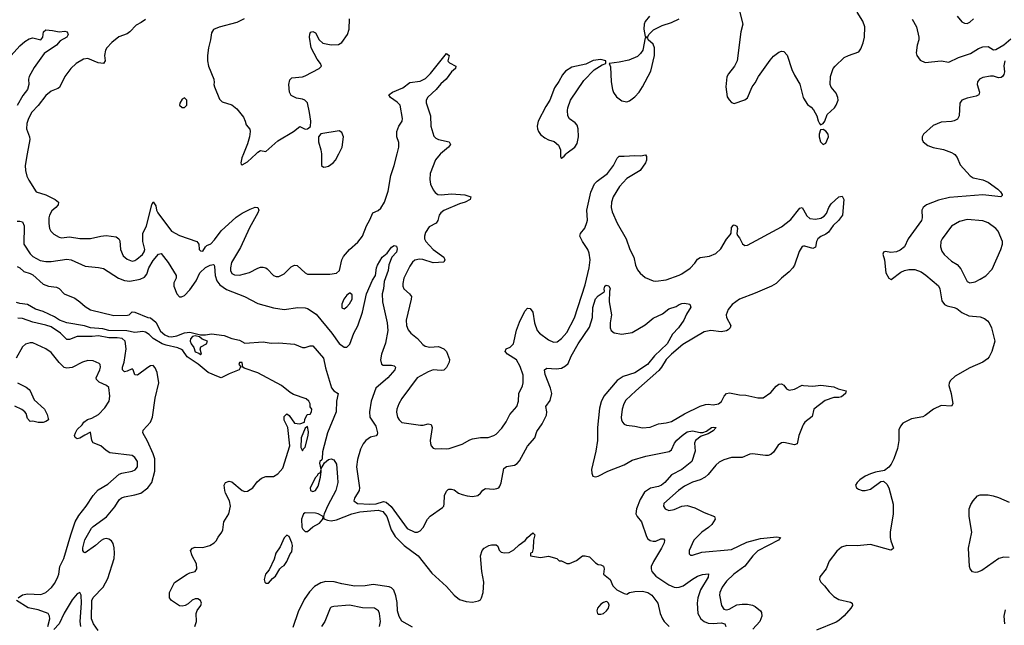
# Model space of a CAD drawing. Header units: inches. Extents: x 2134017 to 2292458, y 756222 to 916513.
# Tile 337 of 387: x 2234010 to 2241534, y 886400 to 891023. Entities that reach past the tile are written whole.
import ezdxf

# ---------------------------------------------------------------- set-up
doc = ezdxf.new("R2010")
doc.units = ezdxf.units.IN
doc.header["$MEASUREMENT"] = 0
for name, color, linetype in [('C2838', 7, 'Continuous'), ('C2839', 7, 'Continuous'), ('C2848', 7, 'Continuous'), ('C2849', 7, 'Continuous')]:
    doc.layers.add(name, color=color, linetype=linetype)

msp = doc.modelspace()

# ---------------------------------------------------------------- linework, layer by layer
at = {"layer": 'C2838', "color": 5}
for points, elevation in [([(2234066.8, 890000), (2234050.3, 889910), (2234052.8, 889872.8), (2234063.1, 889830), (2234078.2, 889798.2), (2234135.5, 889710), (2234210, 889685.4), (2234281.3, 889650), (2234305.3, 889630), (2234303.1, 889610), (2234286.7, 889590), (2234255.5, 889564.5), (2234236.5, 889530), (2234231.6, 889510), (2234231.6, 889468.4), (2234236.5, 889430), (2234246.3, 889410), (2234270, 889386.3), (2234310, 889362.8), (2234330, 889357.2), (2234390, 889365.8), (2234470, 889353), (2234550, 889352.1), (2234630, 889371), (2234670, 889375.9), (2234745.8, 889365.8), (2234766.7, 889350), (2234774.4, 889334.4), (2234779.3, 889270), (2234801, 889221), (2234830, 889194.5), (2234870, 889180.4), (2234890, 889184.6), (2234905.8, 889194.2), (2234947.9, 889230), (2234961.7, 889250), (2234966.3, 889270), (2234949.9, 889330), (2234949.9, 889390), (2234979.2, 889450), (2235020.4, 889610), (2235030, 889633.4), (2235050, 889602.8), (2235055.5, 889570), (2235065.3, 889550), (2235170, 889409.3), (2235230, 889376.8), (2235362, 889330), (2235377.6, 889310), (2235381.6, 889270), (2235390, 889259.6), (2235410, 889256.9), (2235429.8, 889290.2), (2235440, 889300), (2235470, 889313), (2235497.8, 889342.2), (2235549, 889411), (2235664.7, 889515.3), (2235710, 889546.2), (2235770, 889576.3), (2235810, 889591.1), (2235830, 889590.3), (2235836.9, 889570), (2235830.2, 889550), (2235765.3, 889434.7), (2235695.7, 889284.3), (2235627, 889170), (2235619.8, 889130), (2235621.3, 889110), (2235630, 889086.7), (2235650, 889074.7), (2235690, 889074.3), (2235766.7, 889093.3), (2235830, 889126), (2235850, 889133.4), (2235870, 889134.5), (2235890, 889130.2), (2235901.5, 889121.5), (2235950, 889071.7), (2235970, 889063.9), (2235990, 889063.5), (2236030, 889082.2), (2236083.7, 889136.3), (2236110, 889150.2), (2236130, 889146.7), (2236190, 889091.3), (2236210, 889079.7), (2236379.4, 889080.6), (2236431.2, 889088.8), (2236452.3, 889107.7), (2236471.8, 889190), (2236484.5, 889215.5), (2236530, 889270.3), (2236593.9, 889326.1), (2236629.6, 889370), (2236658.9, 889450), (2236685.4, 889494.6), (2236707.2, 889550), (2236750, 889566.7), (2236770, 889585.3), (2236796.5, 889630), (2236825.5, 889714.5), (2236846.1, 889833.9), (2236871, 889910), (2236893.3, 890000)], 280), ([(2235720.7, 890000), (2235708.2, 889968.2), (2235699.5, 889930), (2235701.8, 889921.8), (2235710, 889916.4), (2235750, 889939.3), (2235815.8, 890000)], 320), ([(2236315.4, 890000), (2236317.1, 889990), (2236316, 889910), (2236330, 889898.8), (2236350, 889899.1), (2236370, 889906), (2236405.2, 889930), (2236422.7, 889950), (2236448.3, 890000)], 320), ([(2237226.5, 890000), (2237222.9, 889997), (2237186, 889954), (2237146, 889850), (2237142.6, 889802.6), (2237150, 889768), (2237170, 889724.4), (2237184, 889704), (2237203.8, 889690), (2237230, 889685.9), (2237310, 889694.8), (2237410, 889686.3), (2237456.3, 889670), (2237453, 889650), (2237414, 889630), (2237370, 889617.4), (2237250, 889567.4), (2237227.8, 889550), (2237214.3, 889530), (2237203.6, 889490), (2237192, 889470), (2237138.2, 889441.8), (2237110, 889399.5), (2237102.2, 889370), (2237103.9, 889350), (2237113.4, 889330), (2237170, 889269.2), (2237250.6, 889210.6), (2237258, 889190), (2237250, 889172), (2237170, 889168.2), (2237090, 889193.7), (2237064.8, 889195.2), (2237030, 889188.7), (2237010, 889173.5), (2236990, 889141.7), (2236944.6, 889050), (2236936.2, 889010), (2236938, 888990), (2236946.3, 888970), (2236988.7, 888930), (2237002.6, 888910), (2237001.7, 888890), (2236963.2, 888730), (2236965.3, 888690), (2236976.9, 888656.9), (2236998, 888630), (2237050, 888588.4), (2237090, 888543.1), (2237108, 888530), (2237144.2, 888524.2), (2237210, 888527.8), (2237251, 888511), (2237270.2, 888490.2), (2237293.6, 888430), (2237290.2, 888410), (2237270.8, 888369.2), (2237251.7, 888348.3), (2237230, 888344.8), (2237169.7, 888349.8), (2237130, 888335), (2237046.3, 888290), (2236929.4, 888130.6), (2236906.2, 888090), (2236891.3, 888050), (2236888.1, 888028.1), (2236896, 887990), (2236908.4, 887968.4), (2236930, 887948.9), (2237072.2, 887927.8), (2237092.8, 887927.2), (2237130, 887939), (2237153.5, 887933.5), (2237162.8, 887910), (2237146, 887810), (2237147.7, 887787.7), (2237154.9, 887770), (2237170, 887753), (2237190, 887746.7), (2237229.8, 887750.2), (2237272.5, 887747.5), (2237291.4, 887748.6), (2237390, 887783.6), (2237450, 887816.5), (2237470, 887822.7), (2237530, 887833.8), (2237590, 887834.6), (2237631.9, 887848.1), (2237650, 887860.4), (2237693.9, 887906.1), (2237726.3, 887953.7), (2237756.1, 888010), (2237809.8, 888070), (2237821.8, 888110), (2237824.1, 888170), (2237851.1, 888228.9), (2237855.7, 888250), (2237855.7, 888310), (2237835.2, 888375.2), (2237806.3, 888426.3), (2237736, 888470), (2237718.8, 888490), (2237726.2, 888510), (2237756.7, 888523.3), (2237784, 888550), (2237807.2, 888652.8), (2237830, 888714.9), (2237870, 888799.1), (2237890, 888822), (2237910, 888819.1), (2237930, 888790.8), (2237942.3, 888710), (2237965, 888650), (2237982.3, 888630), (2238050, 888578.8), (2238090, 888561.3), (2238115.7, 888564.3), (2238150, 888588.9), (2238190, 888636.5), (2238250, 888746.4), (2238330, 888999.5), (2238362, 889130), (2238368.2, 889190), (2238361.3, 889241.3), (2238349.9, 889269.9), (2238309.6, 889330), (2238289.6, 889370), (2238294.5, 889390), (2238329.1, 889430.9), (2238344, 889476), (2238347.3, 889492.7), (2238343.6, 889570), (2238373.2, 889706.8), (2238403.1, 889770), (2238421.5, 889790), (2238501, 889850), (2238548, 889910), (2238574.2, 889965.8), (2238590, 889982.8), (2238630, 889980.5), (2238710, 889988), (2238755.1, 889984.9), (2238791, 889991), (2238799.1, 889979.1), (2238800.4, 889950), (2238791.7, 889930), (2238750, 889872), (2238650, 889812.4), (2238591.9, 889750), (2238545.1, 889670), (2238533.2, 889630), (2238530.1, 889590), (2238537.3, 889557.3), (2238574.1, 889470), (2238645, 889350), (2238671.3, 889270), (2238703.6, 889210), (2238716, 889150), (2238730, 889113.4), (2238750, 889088), (2238790, 889056.3), (2238850.5, 889030.5), (2238870, 889028.4), (2238950, 889038.7), (2239050, 889072.9), (2239070, 889082.6), (2239132.2, 889127.8), (2239170, 889165.7), (2239190, 889194.6), (2239210, 889207.9), (2239281.8, 889218.2), (2239330, 889237.7), (2239366.3, 889273.6), (2239410, 889347), (2239438.9, 889381.1), (2239445.6, 889394.4), (2239450, 889436), (2239465.4, 889454.6), (2239470, 889456.4), (2239490, 889446.8), (2239496, 889430), (2239490.4, 889390), (2239494.9, 889374.9), (2239510, 889357.1), (2239532.6, 889312.6), (2239550, 889298.7), (2239570, 889303.2), (2239830, 889443.2), (2239901.5, 889498.5), (2239970, 889583.8), (2239990, 889590.6), (2240000, 889572)], 280), ([(2238142.5, 890000), (2238142.5, 889982.5), (2238144.7, 889970), (2238150, 889966.8), (2238170, 889982), (2238185.5, 890000)], 320), ([(2233990, 889484.9), (2234010, 889486.4), (2234030, 889479.3), (2234043.1, 889450), (2234040.2, 889310), (2234090, 889236), (2234110, 889215.2), (2234166.3, 889186.3), (2234210, 889177.6), (2234250, 889176.9), (2234370, 889194.4), (2234402.8, 889190), (2234510, 889142.8), (2234612.1, 889132.1), (2234650, 889123.2), (2234765.3, 889050), (2234810, 889033.2), (2234850, 889027.3), (2234930, 889041.3), (2234962.3, 889057.7), (2234980.2, 889079.8), (2234997.4, 889130), (2235030, 889184.1), (2235070, 889234.4), (2235090, 889238.9), (2235144.1, 889170), (2235205.7, 889070), (2235204.9, 889050), (2235186.6, 889013.4), (2235187.4, 888990), (2235210.2, 888930), (2235230, 888908.4), (2235247.3, 888907.3), (2235270, 888918.2), (2235310, 888960.8), (2235358.1, 889030), (2235387.1, 889090), (2235430, 889131.5), (2235466, 889150), (2235490, 889154.4), (2235496.3, 889150), (2235498.9, 889138.9), (2235503.2, 889070), (2235515.1, 889030), (2235540.1, 889000.1), (2235590, 888963), (2235727.3, 888910), (2235830, 888856.5), (2235950, 888824), (2236030, 888812.2), (2236133.9, 888826.1), (2236190, 888824.5), (2236210, 888818), (2236276.3, 888776.3), (2236394.5, 888630), (2236450, 888550.3), (2236490, 888523.7), (2236510, 888523.1), (2236533.4, 888546.6), (2236564, 888630), (2236592.9, 888687.1), (2236629.9, 888790.1), (2236659.7, 888930), (2236704.9, 889035.1), (2236729.6, 889070), (2236735.6, 889130), (2236744.5, 889150), (2236778.7, 889210), (2236818.2, 889241.8), (2236850, 889287), (2236870, 889300.3), (2236890, 889294.4), (2236894.4, 889274.4), (2236890.1, 889249.9), (2236853.7, 889210), (2236829.2, 889150.8), (2236824.6, 889110), (2236795.8, 889024.2), (2236790.1, 888969.9), (2236779.6, 888930), (2236780.9, 888870), (2236816.6, 888710), (2236822.5, 888650), (2236806.2, 888553.8), (2236775, 888470), (2236767.6, 888427.6), (2236774.7, 888394.7), (2236786.7, 888386.7), (2236850, 888386.7), (2236870, 888381.3), (2236882.4, 888370), (2236876.5, 888350), (2236823.2, 888290), (2236731.6, 888210), (2236696.2, 888110), (2236682.6, 888030), (2236686.2, 887990), (2236730, 887921.1), (2236745, 887870), (2236742.5, 887857.5), (2236733.8, 887846.2), (2236690, 887836.8), (2236653.4, 887810), (2236634.2, 887785.8), (2236614.4, 887745.6), (2236590, 887666), (2236583.2, 887610), (2236607.1, 887450), (2236603.2, 887430), (2236569.1, 887370), (2236563.6, 887350), (2236590.2, 887330.2), (2236684, 887324), (2236733, 887326.9), (2236790, 887345.4), (2236810, 887341.2), (2236847.2, 887307.2), (2236970, 887140.2), (2237030, 887110.2), (2237050, 887110.3), (2237070, 887120.3), (2237092.3, 887147.7), (2237126.6, 887210), (2237146.1, 887233.9), (2237241.4, 887298.6), (2237249.6, 887310), (2237252.5, 887327.5), (2237254.7, 887390), (2237270, 887424), (2237283.5, 887436.5), (2237290, 887440.5), (2237310, 887440.4), (2237330, 887433.4), (2237363.8, 887410), (2237390, 887398.2), (2237430, 887387.3), (2237470, 887382.8), (2237510, 887390.3), (2237532, 887408), (2237550, 887430.4), (2237570, 887443.1), (2237630, 887438.7), (2237656.4, 887443.6), (2237670, 887450.5), (2237678.7, 887461.3), (2237690, 887486.8), (2237710, 887596.3), (2237730, 887613.4), (2237790, 887622.4), (2237810, 887634.4), (2237830, 887656.4), (2237890, 887766.7), (2237945.1, 887830), (2237960.2, 887879.8), (2238002.3, 887937.7), (2238036.5, 888003.5), (2238038.5, 888030), (2238031.1, 888070), (2238063, 888117), (2238075.3, 888170), (2238066.6, 888210), (2238024.9, 888315.1), (2238020.9, 888350), (2238037, 888363), (2238110, 888358), (2238150, 888364.2), (2238180.3, 888379.7), (2238200.4, 888399.6), (2238224.4, 888455.6), (2238276.3, 888550), (2238362.8, 888677.2), (2238386.5, 888750), (2238390, 888826), (2238410, 888892.4), (2238430, 888914.4), (2238475.1, 888944.9), (2238479, 888950), (2238476, 888970), (2238480.9, 888990), (2238490, 888998), (2238511.9, 888991.9), (2238520.7, 888970), (2238516, 888950), (2238514.6, 888870), (2238532.2, 888770), (2238522, 888710), (2238521.7, 888670), (2238530.3, 888650.3), (2238552, 888632), (2238610, 888623.1), (2238690, 888634.9), (2238790, 888693.4), (2238850, 888743.6), (2238921.8, 888778.2), (2238970, 888815.5), (2239027.3, 888832.7), (2239050, 888850.3), (2239070, 888857.6), (2239090, 888859.3), (2239130.7, 888850.7), (2239137.3, 888830), (2239104.6, 888775.4), (2239084.9, 888730), (2239042.8, 888670), (2238998.3, 888621.7), (2238958.6, 888550), (2238861.6, 888458.4), (2238805.9, 888390), (2238710, 888327.4), (2238620.8, 888299.2), (2238574.4, 888270), (2238473, 888150), (2238453.3, 888106.8), (2238441.5, 888058.5), (2238423.9, 887910), (2238425.3, 887810), (2238413, 887730), (2238378.6, 887590), (2238380.4, 887560.4), (2238390, 887538), (2238410, 887532.2), (2238430, 887538), (2238504.2, 887575.8), (2238630, 887624.7), (2238690, 887661.5), (2238794, 887690), (2238972.5, 887727.5), (2238990, 887740.4), (2239013.5, 887790), (2239030, 887813.7), (2239071.1, 887850), (2239110, 887876.9), (2239150, 887884.9), (2239210, 887872.4), (2239230, 887873), (2239258, 887882), (2239295.3, 887910), (2239313.7, 887913.7), (2239331.3, 887910), (2239310, 887885.6), (2239270, 887862.7), (2239216.7, 887843.3), (2239174, 887810), (2239166, 887790), (2239172, 887730), (2239146.3, 887650), (2239070.2, 887590), (2238990, 887549.2), (2238940.1, 887490), (2238913.6, 887470), (2238890, 887459.9), (2238830, 887445.8), (2238784.5, 887415.5), (2238750, 887361), (2238723.5, 887290), (2238718.9, 887250), (2238729.2, 887230), (2238761.1, 887190), (2238799.1, 887079.1), (2238810, 887060.4), (2238826.5, 887046.5), (2238850, 887041.1), (2238870, 887042.6), (2238910, 887060.2), (2238930, 887060.3), (2238936.5, 887050), (2238933.2, 887030), (2238914.5, 886990), (2238851.9, 886888.1), (2238835.6, 886850), (2238834.3, 886830), (2238840.6, 886810), (2238870, 886775.3), (2238970, 886710.1), (2239010, 886692.2), (2239030, 886688.8), (2239050, 886690.1), (2239079.2, 886700.8), (2239150, 886752.7), (2239190, 886776), (2239227.4, 886787.4), (2239272.2, 886792.2), (2239270, 886767.8), (2239212.2, 886670), (2239192.1, 886610), (2239187, 886570), (2239191, 886490), (2239214.3, 886450), (2239239.6, 886430), (2239270, 886416.1), (2239310, 886412.6), (2239370, 886419.5), (2239397, 886410), (2239405.5, 886390)], 260), ([(2240000, 889293.4), (2239988.9, 889291.1), (2239967.1, 889252.9), (2239930.3, 889150), (2239918.4, 889130), (2239890, 889097.6), (2239830, 889049.7), (2239790.3, 889010), (2239755.8, 888990), (2239630, 888935.6), (2239509.7, 888890.3), (2239454.3, 888850), (2239422.8, 888810), (2239408.1, 888770), (2239410.8, 888750), (2239443.2, 888690), (2239438.5, 888670), (2239423.9, 888656.1), (2239410, 888647.3), (2239370, 888639.3), (2239290, 888651.9), (2239239.3, 888640.7), (2239076.9, 888543.1), (2238990.1, 888470), (2238950.1, 888429.9), (2238914.4, 888370), (2238894.7, 888345.3), (2238717.8, 888190), (2238642.5, 888117.5), (2238626.2, 888090), (2238612.2, 888050), (2238606.7, 887986.7), (2238608.1, 887968.1), (2238615.8, 887950), (2238630, 887934.4), (2238646.8, 887926.8), (2238710, 887919.6), (2238770, 887906.3), (2238826.5, 887913.5), (2238890, 887938), (2238950, 887945.8), (2238990, 887956.5), (2239090, 888015.2), (2239210, 888072.7), (2239250, 888085.2), (2239270, 888087.6), (2239310, 888082.3), (2239350, 888091.7), (2239371.9, 888108.1), (2239393.1, 888150), (2239411.5, 888168.5), (2239433.9, 888173.9), (2239510, 888159.6), (2239557.8, 888157.8), (2239650, 888137), (2239690, 888137.6), (2239750, 888176.5), (2239790, 888226), (2239810, 888240.2), (2239830, 888244), (2239850, 888232.2), (2239870, 888204.2), (2239890, 888196.1), (2239930, 888203.5), (2239990, 888232.9), (2240000, 888231.9)], 280), ([(2233990, 889138), (2234010, 889130.2), (2234041.7, 889101.7), (2234090, 889086.2), (2234110, 889075), (2234190, 889005.6), (2234230, 888989.1), (2234290, 888980.3), (2234310, 888970.4), (2234350.4, 888930), (2234430, 888897.7), (2234470.4, 888870), (2234510, 888833.4), (2234550, 888808.9), (2234730, 888764.6), (2234833.2, 888766.8), (2234846, 888770), (2234870, 888792), (2234888.4, 888791.6), (2234990, 888750.8), (2235010, 888747.3), (2235050, 888714.8), (2235086.5, 888646.5), (2235118.7, 888618.7), (2235146.1, 888606.1), (2235170, 888602), (2235211.1, 888608.9), (2235270, 888632.4), (2235310, 888638), (2235390, 888618), (2235430, 888618), (2235475.3, 888624.7), (2235572.9, 888612.9), (2235630, 888590.4), (2235690, 888576.3), (2235730, 888553.4), (2235870, 888563.6), (2235930, 888554.4), (2235990, 888556.6), (2236110, 888545.3), (2236170, 888520.4), (2236190, 888521.6), (2236230, 888534), (2236250, 888534), (2236330, 888440.4), (2236346.5, 888366.5), (2236393.2, 888213.2), (2236408.9, 888188.9), (2236442, 888170), (2236430.8, 888110), (2236427.1, 888030), (2236361.1, 887870), (2236324.2, 887724.2), (2236320.5, 887670), (2236318, 887662), (2236302.8, 887650), (2236301.4, 887638.6), (2236310, 887592), (2236339.3, 887640.7), (2236370, 887666), (2236390, 887671), (2236410, 887662), (2236430.5, 887630.5), (2236438.9, 887530), (2236439.5, 887490), (2236426, 887430), (2236364.4, 887315.6), (2236336, 887250), (2236330.4, 887230), (2236333.7, 887213.7), (2236361.8, 887201.8), (2236390, 887196.6), (2236430, 887204.6), (2236547.4, 887250), (2236610, 887265.4), (2236750, 887279.6), (2236784.8, 887270), (2236815.6, 887230), (2236848, 887128), (2236877.8, 887077.8), (2236948.1, 887008.1), (2237053.4, 886930), (2237159.2, 886799.2), (2237270, 886696.4), (2237329.3, 886629.3), (2237370, 886598), (2237421.8, 886581.8), (2237470, 886577.6), (2237514.5, 886585.5), (2237530, 886594.8), (2237539.5, 886610), (2237551.5, 886650), (2237555.8, 886730), (2237540.5, 886810), (2237532, 886930), (2237543.6, 886970), (2237558.4, 886990), (2237595.3, 887010), (2237614.2, 887014.2), (2237650, 887013.4), (2237663.5, 887003.5), (2237674.8, 886974.8), (2237690, 886958), (2237713.4, 886953.4), (2237750, 886955.5), (2237785.1, 886974.9), (2237826, 887014), (2237872, 887048), (2237890, 887071), (2237930, 887106), (2237946, 887090), (2237936.3, 887050), (2237934.4, 886985.6), (2237924.7, 886955.3), (2237914, 886950), (2237914, 886930), (2237990, 886917.3), (2238050, 886926.8), (2238114, 886910), (2238132.7, 886892.7), (2238150, 886892), (2238191.3, 886871.3), (2238210, 886871), (2238264.8, 886895.2), (2238310, 886931), (2238330, 886931), (2238362.8, 886922.8), (2238410, 886878), (2238430, 886864.7), (2238450, 886862), (2238470, 886852), (2238474.8, 886830), (2238471.3, 886790), (2238521, 886750), (2238542, 886702), (2238572, 886670), (2238630, 886642), (2238650, 886638), (2238669.3, 886650.7), (2238710, 886659.1), (2238770, 886660.5), (2238810, 886650.3), (2238840.4, 886630), (2238886.4, 886570), (2238904.4, 886490), (2238920.5, 886450), (2238933.4, 886430), (2238971.8, 886391.8)], 240), ([(2235348.7, 886390), (2235361, 886430), (2235358, 886490), (2235366.9, 886513.1), (2235392.6, 886550), (2235398.5, 886570), (2235392.4, 886590), (2235370, 886602), (2235350, 886601.3), (2235327.8, 886592.2), (2235296.9, 886563.1), (2235274.8, 886550), (2235250, 886545.7), (2235230, 886548.4), (2235169.2, 886590), (2235153.2, 886610), (2235155.3, 886650), (2235192.5, 886727.5), (2235290, 886790.7), (2235310, 886800.7), (2235349.3, 886810.7), (2235364, 886830), (2235360.9, 886870), (2235327, 886930), (2235316, 886970), (2235329, 886990), (2235350, 886995.5), (2235410, 886994.9), (2235462, 887010), (2235495.3, 887030), (2235510, 887044.7), (2235526.3, 887073.7), (2235555.3, 887110), (2235562, 887130), (2235569.3, 887190), (2235607.9, 887252.1), (2235619.5, 887310), (2235612, 887350), (2235581.2, 887410), (2235576, 887430), (2235573.2, 887470), (2235582, 887490), (2235610, 887500.7), (2235630, 887494.8), (2235710, 887428.2), (2235730, 887421.6), (2235750, 887423.1), (2235790, 887450.3), (2235825.3, 887494.7), (2235856.9, 887523.1), (2235890, 887536.1), (2235950, 887536.3), (2235983.2, 887556.8), (2236020.2, 887599.8), (2236074, 887770), (2236058, 887910), (2236030, 887966), (2236030, 887994), (2236050, 888014), (2236070, 888002), (2236110, 887942), (2236150, 887938), (2236186, 887950), (2236188, 887970), (2236206, 888010), (2236230, 888012), (2236239, 888030), (2236242, 888050), (2236228.9, 888068.9), (2236229, 888090), (2236219.5, 888110), (2236198, 888130), (2236102.2, 888162.2), (2236076.2, 888176.2), (2236009.3, 888230), (2235830, 888326.6), (2235723.9, 888363.9), (2235714, 888370), (2235710, 888406), (2235690, 888406), (2235684.7, 888390), (2235702, 888370), (2235694.4, 888365.6), (2235686, 888350), (2235610, 888320.9), (2235550.2, 888289.8), (2235530, 888295.7), (2235449.9, 888329.9), (2235374.6, 888394.6), (2235289.5, 888449.5), (2235256.8, 888496.8), (2235244.8, 888504.8), (2235217.2, 888517.2), (2235130, 888537.9), (2235097.2, 888550), (2235030.8, 888590), (2234999.4, 888619.4), (2234970, 888638.6), (2234950, 888644.2), (2234890, 888634.5), (2234827.6, 888647.6), (2234690.1, 888649.9), (2234644.6, 888664.6), (2234550, 888669.9), (2234505.5, 888685.5), (2234369.4, 888710), (2234313.7, 888730), (2234276, 888756), (2234190, 888795.1), (2234130, 888813.3), (2234070, 888849.8), (2234010, 888857.2), (2233985.6, 888865.6)], 240), ([(2234610, 886359.3), (2234573, 886410), (2234558.1, 886450), (2234559.9, 886590), (2234570, 886611.5), (2234648, 886692), (2234682.5, 886757.5), (2234730.4, 886909.7), (2234734.4, 886950), (2234731.4, 886991.4), (2234723.3, 887023.3), (2234710, 887044.7), (2234690, 887058.2), (2234670, 887061.9), (2234650, 887058.3), (2234631.4, 887048.6), (2234588.9, 887010), (2234510, 886953.3), (2234499.1, 886959.1), (2234491.2, 886971.2), (2234492.3, 886992.3), (2234508.4, 887051.6), (2234558.4, 887141.6), (2234570, 887155.2), (2234672.4, 887227.6), (2234735.4, 887304.6), (2234770, 887357), (2234787.7, 887372.3), (2234810, 887382), (2234890, 887396.5), (2234934.7, 887410), (2234990, 887450.2), (2235019.2, 887490), (2235043.1, 887576.9), (2235042.3, 887670), (2235030.3, 887710.3), (2234986.7, 887806.7), (2234949.6, 887870), (2234954, 887890), (2235009.9, 887950.1), (2235023.4, 887990), (2235045.6, 888134.4), (2235072.6, 888250), (2235058.9, 888330), (2235044.4, 888364.4), (2235030, 888383.7), (2235010, 888380.4), (2234990, 888368.6), (2234910, 888309.8), (2234890, 888313.2), (2234876.9, 888350), (2234870, 888356.9), (2234830, 888339), (2234810, 888335), (2234801.6, 888341.6), (2234794.4, 888350), (2234795.4, 888370), (2234807.2, 888410), (2234822.7, 888510), (2234816.1, 888570), (2234793.5, 888590), (2234755.4, 888595.4), (2234690, 888595.8), (2234611.1, 888608.9), (2234563.6, 888603.6), (2234450, 888604.6), (2234390, 888582.6), (2234370, 888583.1), (2234321, 888630), (2234250, 888678.7), (2234210, 888692.5), (2234110, 888713.9), (2234030, 888743), (2233994.7, 888745.3)], 260), ([(2233997.2, 886610), (2234030, 886633.6), (2234070, 886641.3), (2234170, 886635.9), (2234210, 886651), (2234252.3, 886687.7), (2234279.1, 886720.9), (2234302.3, 886770), (2234309.3, 886790), (2234317, 886850), (2234346.4, 886910), (2234399.2, 887090), (2234434.6, 887190), (2234462.5, 887237.5), (2234518.5, 887310), (2234570.9, 887390), (2234610, 887434.4), (2234682.8, 887477.2), (2234770, 887552.9), (2234790, 887561.5), (2234870, 887576), (2234892.5, 887587.5), (2234910.9, 887610), (2234909.7, 887650), (2234890, 887681.3), (2234870, 887695.1), (2234697.8, 887717.8), (2234670, 887734.3), (2234630, 887769.7), (2234572, 887792), (2234559.7, 887810), (2234550, 887873.2), (2234507.2, 887852.8), (2234470, 887828), (2234450, 887824.5), (2234432.9, 887832.9), (2234429.5, 887850), (2234435.1, 887870), (2234450, 887894.8), (2234486, 887930), (2234499.3, 887950), (2234529, 887970), (2234559.7, 887980.2), (2234611.5, 888008.5), (2234660.5, 888059.5), (2234692.6, 888110), (2234697.3, 888150), (2234690, 888215.8), (2234671.7, 888231.8), (2234616.6, 888256.6), (2234596.6, 888276.6), (2234593.3, 888290), (2234623, 888350), (2234627.6, 888370), (2234624.5, 888390), (2234618, 888398), (2234570, 888418.7), (2234530, 888421.3), (2234490, 888408), (2234410, 888368.6), (2234370, 888363.5), (2234350, 888368.5), (2234310, 888405.1), (2234250, 888482), (2234210, 888509.7), (2234110, 888555.4), (2234090, 888556.4), (2234053.3, 888546.7), (2234030, 888526.6), (2233981.8, 888438.2)], 280), ([(2233993.4, 888250), (2234058.9, 888218.9), (2234081.3, 888201.3), (2234090.3, 888190), (2234121, 888121), (2234199.1, 888050), (2234218.8, 888010), (2234230, 887968.7), (2234210, 887955.3), (2234189.1, 887949.1), (2234150, 887949), (2234110, 887958), (2234090, 887955.3), (2234070, 887978), (2234058, 888018), (2234049.2, 888030), (2234026.5, 888046.5), (2233973.5, 888073.5)], 280), ([(2240000, 887936.1), (2239994.2, 887925.8), (2239962.4, 887850), (2239950, 887786.6), (2239930, 887778.4), (2239850, 887796.2), (2239830, 887792.3), (2239805.5, 887774.5), (2239770, 887720.7), (2239750, 887704.2), (2239730, 887697.4), (2239710, 887695.8), (2239610, 887708.3), (2239590, 887705.4), (2239530, 887682), (2239450, 887679.8), (2239390, 887663.5), (2239355.6, 887644.4), (2239330, 887623.1), (2239269.6, 887550.4), (2239248.5, 887531.5), (2239210.1, 887509.9), (2239150, 887491.6), (2239090, 887462.8), (2239044.2, 887430), (2238930.6, 887330), (2238928.7, 887310), (2238941.6, 887290), (2238970, 887275.3), (2239010, 887283.1), (2239070, 887308.9), (2239110, 887314.6), (2239170, 887297.3), (2239241, 887261), (2239319.1, 887230), (2239324.4, 887210), (2239298.3, 887170), (2239273.6, 887146.4), (2239222.6, 887110), (2239160.4, 887050), (2239126, 886970), (2239124.9, 886944.9), (2239136, 886936), (2239150, 886936.3), (2239221.8, 886958.2), (2239450, 886979.5), (2239566.5, 887033.5), (2239670, 887061.7), (2239795.6, 887075.6), (2239823, 887070), (2239808.4, 887050), (2239650, 886967.3), (2239611.1, 886930), (2239549.6, 886850.4), (2239467.4, 886790), (2239410, 886737.4), (2239377.5, 886690), (2239359.8, 886650), (2239357.8, 886630), (2239373.4, 886550), (2239390, 886523.8), (2239410, 886517.1), (2239430, 886523.2), (2239490, 886556.6), (2239530, 886562.5), (2239570, 886561.2), (2239610, 886552.9), (2239630, 886543), (2239671.2, 886510), (2239677.6, 886497.6), (2239680.2, 886470), (2239665, 886430), (2239611.8, 886370)], 280), ([(2237010, 886385.1), (2236930, 886432.7), (2236910, 886466.6), (2236897.4, 886510), (2236894, 886574), (2236884.7, 886624.7), (2236867.4, 886667.4), (2236850, 886685.1), (2236833, 886693), (2236710, 886711.6), (2236650, 886700.7), (2236570, 886698.7), (2236470, 886715.8), (2236411.8, 886731.8), (2236350, 886734.4), (2236310, 886725), (2236262.8, 886697.2), (2236223.3, 886656.7), (2236183.1, 886596.9), (2236137.3, 886502.7), (2236097.4, 886382.6)], 240), ([(2234477.6, 886390), (2234472, 886430), (2234481.5, 886570), (2234478.7, 886630), (2234470, 886649.5), (2234450, 886638.9), (2234410, 886595.4), (2234348.3, 886491.7), (2234310, 886411.7), (2234270, 886366.9)], 280), ([(2234225.4, 886390), (2234238.7, 886450), (2234237.7, 886470), (2234228, 886490), (2234150, 886517.7), (2234074.4, 886534.4), (2233985.7, 886590)], 280), ([(2236759.1, 886390), (2236765.5, 886430), (2236758, 886490), (2236750.8, 886510.8), (2236722, 886530), (2236630, 886534), (2236530, 886552.7), (2236410, 886544.7), (2236390, 886539.5), (2236381.6, 886530), (2236340.8, 886430), (2236314.9, 886390)], 260)]:
    msp.add_lwpolyline(points, dxfattribs=dict(at, elevation=elevation))
for points, elevation in [([(2236530, 888936.2), (2236510, 888920.7), (2236487.6, 888890), (2236470.8, 888850.8), (2236470, 888824.7), (2236490, 888817.3), (2236510, 888830.5), (2236530, 888854.9), (2236549.6, 888890), (2236550, 888922), (2236534.7, 888934.7)], 280), ([(2235350, 888609.4), (2235330, 888603.7), (2235314.2, 888585.8), (2235312, 888570), (2235318.7, 888550), (2235339.9, 888519.9), (2235350, 888487.3), (2235378.8, 888478.8), (2235390, 888468.2), (2235398, 888470), (2235388.7, 888508.7), (2235394.6, 888525.4), (2235438, 888550), (2235446, 888570), (2235404.7, 888584.7), (2235383.1, 888603.1)], 240), ([(2236210, 887918), (2236190, 887906), (2236161, 887830), (2236156.9, 887756.9), (2236170, 887732), (2236174.8, 887745.2), (2236190, 887761), (2236214, 887850), (2236217, 887877)], 240), ([(2236310, 887586), (2236308, 887572), (2236299.8, 887560.2), (2236290, 887557.2), (2236280.9, 887539.1), (2236270, 887529.4), (2236230.4, 887450), (2236230.8, 887430), (2236250, 887422.6), (2236270, 887428.9), (2236290, 887462.8), (2236309.2, 887530), (2236312.9, 887572.9)], 240), ([(2236190, 887257.6), (2236179.1, 887250), (2236163.1, 887210), (2236165.7, 887150), (2236173.5, 887133.5), (2236190, 887116.3), (2236210, 887116.3), (2236250, 887150.5), (2236301.1, 887178.9), (2236327.3, 887210), (2236329.2, 887230), (2236291.6, 887251.6), (2236270, 887256.4)], 240), ([(2236050, 887088.7), (2236030, 887068.7), (2236000.7, 886999.3), (2235966.7, 886950), (2235954.4, 886905.6), (2235916.3, 886823.7), (2235888, 886790), (2235878, 886750), (2235882, 886730), (2235890, 886722), (2235910, 886722), (2235942, 886758), (2235964.7, 886775.3), (2235998, 886830), (2236013.2, 886846.8), (2236030, 886856), (2236050, 886886), (2236075.5, 886944.5), (2236090, 886962), (2236094, 887010), (2236089.2, 887030), (2236070, 887078)], 240), ([(2238490, 886581.2), (2238470, 886575.1), (2238450, 886562), (2238424.4, 886530), (2238419.3, 886510), (2238424, 886490), (2238430, 886484), (2238450, 886484.4), (2238470, 886490.4), (2238494, 886510), (2238509.5, 886530), (2238514.2, 886554.2), (2238509.4, 886569.4), (2238498, 886578)], 240)]:
    msp.add_lwpolyline(points, close=True, dxfattribs=dict(at, elevation=elevation))
at = {"layer": 'C2839', "color": 5}
for points, elevation in [([(2239490.2, 891170.2), (2239534.9, 890990), (2239521.3, 890930), (2239491.7, 890710), (2239471.4, 890668.6), (2239424.9, 890610), (2239412.8, 890587.2), (2239405.5, 890510), (2239415.9, 890435.9), (2239430, 890411), (2239450, 890391), (2239470, 890384.7), (2239550, 890411), (2239570, 890426.8), (2239607, 890510), (2239630, 890540.7), (2239655.1, 890590), (2239744.7, 890715.3), (2239770, 890745.3), (2239810, 890775.3), (2239830, 890782.6), (2239850, 890780.4), (2239873.1, 890753.1), (2239910, 890642.8), (2239930, 890598.8), (2239971.5, 890531.5), (2239997.1, 890430), (2240000, 890425.4)], 320), ([(2234970, 891026), (2234938.5, 891001.5), (2234899.4, 890980.6), (2234851.1, 890930), (2234830, 890914.6), (2234768.3, 890891.7), (2234712.7, 890850), (2234676, 890810), (2234664.4, 890790), (2234657.7, 890750), (2234663.6, 890710), (2234650.5, 890690), (2234610, 890694.8), (2234530, 890727.3), (2234497.8, 890722.2), (2234440.5, 890690), (2234399.3, 890650), (2234355.3, 890590), (2234313.2, 890506.8), (2234302, 890498), (2234250, 890477.6), (2234210, 890446), (2234151.9, 890368.1), (2234103.3, 890316.7), (2234075.8, 890270), (2234064.1, 890230), (2234062, 890190), (2234084.7, 890130), (2234086.9, 890110), (2234066.8, 890000)], 280), ([(2235726, 891030), (2235670, 891001), (2235532.9, 890967.1), (2235490, 890949.2), (2235475.8, 890924.2), (2235468.9, 890870), (2235452.4, 890810), (2235445.5, 890750), (2235446, 890710), (2235452.7, 890670), (2235493.4, 890570), (2235496, 890544), (2235492, 890530), (2235498, 890510), (2235536.8, 890416.8), (2235556.3, 890396.3), (2235630, 890373.4), (2235670, 890342), (2235718.6, 890278.6), (2235733.4, 890250), (2235741.4, 890221.4), (2235767, 890187), (2235770.2, 890170.2), (2235765.9, 890130), (2235750, 890074.7), (2235720.7, 890000)], 320), ([(2235815.8, 890000), (2235830, 890013.1), (2235850, 890024.4), (2235890, 890017.6), (2235981.8, 890098.2), (2236103, 890170), (2236150, 890207.3), (2236191.5, 890188.5), (2236210, 890190.7), (2236231.5, 890208.5), (2236234.7, 890250), (2236225.1, 890314.9), (2236207.7, 890387.7), (2236189.7, 890409.8), (2236170, 890417.4), (2236124.6, 890424.6), (2236084.4, 890444.4), (2236071.8, 890470), (2236067, 890530), (2236075.1, 890564.9), (2236090, 890578.8), (2236170, 890588.2), (2236190, 890595.5), (2236299, 890650), (2236317, 890670), (2236309.4, 890690), (2236282.9, 890722.9), (2236238, 890810), (2236225.4, 890890), (2236226.6, 890913.4), (2236232.5, 890927.5), (2236250, 890934), (2236270, 890923), (2236298.2, 890870), (2236325.2, 890845.2), (2236389.1, 890830.9), (2236445.3, 890834.7), (2236470, 890850.3), (2236514.4, 890910), (2236526.2, 890950), (2236531.1, 891028.9)], 320), ([(2238821.6, 891050), (2238790.4, 891010), (2238780.4, 890990), (2238778.4, 890950), (2238790, 890894), (2238810, 890892), (2238816, 890910), (2238853.3, 890946.7), (2238919.5, 890980.5), (2238990, 891002), (2239050, 891030.2)], 320), ([(2233852.9, 890650), (2234010, 890823.2), (2234050, 890858.2), (2234082.8, 890877.2), (2234110, 890883.9), (2234171.3, 890868.7), (2234187, 890890), (2234192.7, 890930), (2234210, 890944.9), (2234260.9, 890940.9), (2234310, 890930.6), (2234354.8, 890934.8), (2234372, 890930), (2234378.8, 890910), (2234370.7, 890890), (2234318.5, 890861.5), (2234290.5, 890830), (2234195.6, 890764.4), (2234119.8, 890659.8), (2234081.5, 890590), (2234076.5, 890570), (2234079.6, 890530), (2234069.1, 890490), (2234034.3, 890445.7), (2233990.9, 890369.1)], 260), ([(2236893.3, 890000), (2236905.6, 890050), (2236905.7, 890085.7), (2236892.2, 890130), (2236891.2, 890170), (2236906.8, 890210), (2236931.6, 890250), (2236935.9, 890270), (2236916.8, 890370), (2236894.7, 890394.7), (2236844.4, 890430), (2236831.5, 890450), (2236858, 890470), (2236937.1, 890502.9), (2236990, 890543.7), (2237070, 890555.2), (2237110, 890574), (2237150, 890613.1), (2237270, 890766), (2237290.5, 890750), (2237281, 890710), (2237284, 890704), (2237293.7, 890693.7), (2237342.8, 890670), (2237340.7, 890650), (2237310, 890625.1), (2237269.1, 890570), (2237227.2, 890532.8), (2237191.2, 890490), (2237128.8, 890431.2), (2237116.6, 890410), (2237114.6, 890390), (2237149.4, 890290), (2237152.6, 890210), (2237174.1, 890134.1), (2237190, 890118), (2237209.3, 890109.3), (2237290.6, 890090), (2237302.4, 890070), (2237287.2, 890050), (2237226.5, 890000)], 280), ([(2238185.5, 890000), (2238192.2, 890007.8), (2238251.2, 890050), (2238270, 890078.8), (2238280.4, 890130), (2238278.2, 890190), (2238270, 890219.5), (2238255.5, 890235.6), (2238210, 890266), (2238199.3, 890290), (2238195.3, 890330), (2238198, 890350), (2238217.6, 890410), (2238320.8, 890559.2), (2238398.4, 890641.6), (2238460.1, 890679.9), (2238488, 890690), (2238488.7, 890710), (2238450, 890719.5), (2238391.4, 890711.4), (2238335.6, 890684.4), (2238230, 890662), (2238179.3, 890630), (2238157, 890603), (2238129.4, 890550.6), (2238096.2, 890503.8), (2238060.8, 890410), (2238030, 890361.6), (2237970.3, 890250), (2237963.7, 890210), (2237965.3, 890190), (2237974, 890170), (2237988.2, 890148.2), (2238021.6, 890121.6), (2238050, 890106.7), (2238092.9, 890092.9), (2238125.8, 890065.9), (2238142.4, 890030), (2238142.5, 890000)], 320), ([(2236448.3, 890000), (2236474, 890050), (2236485.1, 890130), (2236470, 890162.7), (2236450, 890175.1), (2236310, 890152), (2236292.7, 890130), (2236292.2, 890090), (2236310.4, 890030), (2236315.4, 890000)], 320)]:
    msp.add_lwpolyline(points, dxfattribs=dict(at, elevation=elevation))
at = {"layer": 'C2839', "color": 5, "elevation": 320}
for points in [[(2238810, 890886), (2238790, 890886), (2238770.4, 890790), (2238754.7, 890765.3), (2238730, 890743.6), (2238664.5, 890715.5), (2238590, 890699.6), (2238514, 890690), (2238524, 890664), (2238529.4, 890550), (2238538.9, 890490), (2238547.2, 890467.2), (2238570, 890435.6), (2238610, 890405.2), (2238650, 890397.4), (2238670, 890403.6), (2238710, 890433.4), (2238742.7, 890470), (2238770, 890510.4), (2238833.1, 890630), (2238859.8, 890750), (2238861.1, 890810), (2238850, 890837), (2238813.2, 890870)], [(2235270, 890426), (2235250, 890418), (2235232.7, 890387.3), (2235232, 890370), (2235250, 890352), (2235270, 890352), (2235288, 890370), (2235286, 890410)]]:
    msp.add_lwpolyline(points, close=True, dxfattribs=at)
at = {"layer": 'C2848', "color": 5}
for points, elevation in [([(2241147.1, 890000), (2241155.1, 889995.1), (2241172.3, 889972.3), (2241196.1, 889916.1), (2241272.3, 889832.3), (2241296.4, 889816.4), (2241370, 889800.2), (2241410, 889782.3), (2241484.2, 889730), (2241505.7, 889710), (2241518.4, 889690), (2241517.6, 889682.4), (2241507.9, 889672.1), (2241370, 889686), (2241115, 889664.9), (2241030, 889646.3), (2240939.3, 889610), (2240913.7, 889590), (2240904.6, 889570), (2240904.7, 889510), (2240899.6, 889490), (2240798.9, 889350), (2240770, 889289.5), (2240736.7, 889263.3), (2240710, 889251.8), (2240666.8, 889246.8), (2240626.8, 889253.2), (2240611.3, 889248.7), (2240606.4, 889233.6), (2240617.1, 889190), (2240628.2, 889090), (2240650, 889051), (2240670, 889041), (2240743.3, 889096.7), (2240770, 889108.8), (2240803.5, 889116.5), (2240850, 889115.6), (2240897.8, 889097.8), (2240933.7, 889073.7), (2241031.2, 888991.2), (2241041.1, 888970), (2241057.2, 888877.2), (2241075.5, 888850), (2241097.8, 888837.7), (2241150, 888827.2), (2241170, 888818.7), (2241210, 888788.5), (2241262.5, 888762.5), (2241350, 888754.4), (2241381.7, 888741.7), (2241404.7, 888724.7), (2241417.3, 888710), (2241436.9, 888670), (2241460.3, 888570), (2241438.5, 888490), (2241419.1, 888450), (2241405.9, 888434.1), (2241370, 888409.8), (2241270, 888366.6), (2241159, 888301), (2241121.7, 888270), (2241111.5, 888250), (2241110.2, 888230), (2241127.5, 888170), (2241140.4, 888090), (2241130, 888072.7), (2241050, 888079.1), (2240993, 888050), (2240930, 888000.5), (2240910, 887992.4), (2240823.7, 887976.3), (2240758, 887942), (2240739.6, 887920.4), (2240727.9, 887892.1), (2240728.7, 887810), (2240717, 887750), (2240690.5, 887670.5), (2240670, 887629.4), (2240650, 887606), (2240618.4, 887581.6), (2240549.3, 887569.3), (2240510, 887556.9), (2240470, 887537.7), (2240428.7, 887510), (2240408.7, 887490), (2240397.6, 887470), (2240403.8, 887450), (2240419.4, 887439.4), (2240448.3, 887428.3), (2240470, 887427.9), (2240510, 887439.5), (2240590, 887497.3), (2240610, 887500.7), (2240637, 887477), (2240650.4, 887450), (2240684.6, 887324.6), (2240684.6, 887250), (2240662.6, 887110), (2240661.3, 887070), (2240665.3, 887045.3), (2240686, 886990), (2240679.8, 886980.2), (2240666.4, 886973.6), (2240510, 887016.3), (2240410, 887007.3), (2240330, 887009.6), (2240290, 886996.2), (2240254.4, 886965.6), (2240194.9, 886890), (2240173.1, 886830), (2240124.9, 886770), (2240120.4, 886750), (2240130.4, 886730), (2240160.8, 886700.8), (2240194.5, 886654.5), (2240230, 886618.7), (2240270, 886596.5), (2240357.4, 886577.4), (2240370.8, 886570), (2240374, 886550), (2240361.6, 886530), (2240310, 886472), (2240270, 886436.9), (2240250, 886424.7), (2240097.5, 886362.5)], 320), ([(2240000, 889572), (2240025.3, 889525.2), (2240046.6, 889506.6), (2240090, 889500.8), (2240131.6, 889508.4), (2240156.8, 889523.2), (2240175.9, 889544.1), (2240193.2, 889590), (2240210, 889618.6), (2240270, 889671.5), (2240295.1, 889675.1), (2240308.2, 889650), (2240296.1, 889530), (2240267.8, 889490), (2240226.5, 889453.5), (2240190, 889402.3), (2240170, 889386.2), (2240130.6, 889369.4), (2240108.4, 889351.6), (2240098.5, 889330), (2240090, 889287), (2240070, 889276.3), (2240010, 889295.4), (2240000, 889293.4)], 280), ([(2240000, 888231.9), (2240070, 888225.2), (2240132.3, 888232.3), (2240230, 888219.5), (2240265.3, 888205.2), (2240326, 888190), (2240320.5, 888170), (2240290, 888145.1), (2240270, 888138.5), (2240230, 888138.7), (2240164.8, 888115.2), (2240077.1, 888050), (2240065.8, 887994.1), (2240008.6, 887951.4), (2240000, 887936.1)], 280), ([(2241570, 886918), (2241530, 886921.3), (2241490.8, 886910), (2241360.9, 886819.1), (2241330, 886804.5), (2241310, 886802.7), (2241290, 886809.3), (2241273.2, 886830), (2241267.6, 886850), (2241260.4, 886990), (2241284.5, 887110), (2241264.6, 887230), (2241265.6, 887290), (2241277.1, 887322.9), (2241294.7, 887350), (2241330, 887388.7), (2241350, 887396), (2241410, 887396), (2241447.8, 887387.8), (2241490, 887374.9), (2241570, 887339.5)], 320), ([(2241537, 886410), (2241531.6, 886470), (2241542, 886518)], 320)]:
    msp.add_lwpolyline(points, dxfattribs=dict(at, elevation=elevation))
at = {"layer": 'C2848', "color": 5, "elevation": 340}
msp.add_lwpolyline([(2241250, 889497.6), (2241190, 889482.4), (2241130, 889448.4), (2241058.2, 889350), (2241049, 889330), (2241046.5, 889290), (2241056.8, 889256.8), (2241074.3, 889230), (2241130, 889179.6), (2241173.7, 889153.7), (2241201.6, 889121.6), (2241250, 889024.9), (2241270, 889014.9), (2241310, 889023.1), (2241350, 889041.3), (2241392.2, 889067.8), (2241440.8, 889119.2), (2241506.3, 889270), (2241518.7, 889310), (2241518.7, 889330), (2241486.3, 889410), (2241468, 889430), (2241410, 889472.1), (2241370, 889488.7)], close=True, dxfattribs=at)
at = {"layer": 'C2849', "color": 5}
for points, elevation in [([(2240000, 890425.4), (2240030, 890377.3), (2240057, 890357), (2240075.3, 890335.3), (2240100.7, 890290), (2240110.9, 890250.9), (2240122, 890230), (2240130, 890222), (2240150, 890231.3), (2240161.2, 890250), (2240179.1, 890300.9), (2240237, 890350), (2240249.4, 890370), (2240263.7, 890410), (2240262, 890430), (2240250, 890462), (2240209.6, 890509.6), (2240202.7, 890530), (2240204.7, 890590), (2240227, 890650), (2240242, 890670), (2240310, 890734), (2240342, 890750), (2240421.6, 890778.4), (2240438.3, 890801.7), (2240454.1, 890845.9), (2240466, 890890), (2240466.6, 890970), (2240451.4, 891011.4), (2240410, 891080.9)], 320), ([(2240828.6, 891028.6), (2240863.1, 890970), (2240880.3, 890890), (2240880.3, 890870), (2240868.1, 890828.1), (2240859.1, 890770), (2240864, 890750), (2240890, 890714.8), (2240930, 890695.5), (2241050, 890708.4), (2241110, 890699.3), (2241184.7, 890735.3), (2241275, 890765), (2241336.6, 890803.4), (2241370, 890817.6), (2241410, 890818.7), (2241450, 890793), (2241470, 890795.3), (2241530, 890831.6), (2241582.7, 890877.3)], 320), ([(2241172.7, 891050), (2241210, 891007.7), (2241230, 890998), (2241250, 890995.5), (2241270, 891003.8), (2241297.6, 891030)], 340), ([(2241537.1, 890710), (2241530.8, 890670.8), (2241534.2, 890625.8), (2241530, 890604.5), (2241520.3, 890590), (2241510, 890581.1), (2241490, 890580.4), (2241451.2, 890591.2), (2241427.2, 890592.8), (2241370, 890582.3), (2241344.9, 890570), (2241329, 890550), (2241326.9, 890530), (2241344, 890470), (2241338.4, 890450), (2241319.8, 890440.2), (2241250, 890425.3), (2241210, 890409.6), (2241194.9, 890385.1), (2241189, 890290), (2241174.8, 890265.2), (2241150, 890251), (2241130, 890246.9), (2241050, 890240.5), (2240990, 890214.7), (2240915.5, 890150), (2240906, 890130), (2240905.5, 890110), (2240914, 890090), (2240950, 890062), (2240990, 890048), (2241070, 890032.4), (2241130.8, 890010), (2241147.1, 890000)], 320)]:
    msp.add_lwpolyline(points, dxfattribs=dict(at, elevation=elevation))
at = {"layer": 'C2849', "color": 5, "elevation": 320}
msp.add_lwpolyline([(2240150, 890184), (2240130, 890182), (2240118, 890150), (2240118, 890130), (2240128.4, 890090), (2240150, 890070.8), (2240170, 890081), (2240189.4, 890130), (2240186.6, 890150), (2240170, 890173.2)], close=True, dxfattribs=at)

doc.saveas('drawing.dxf')
